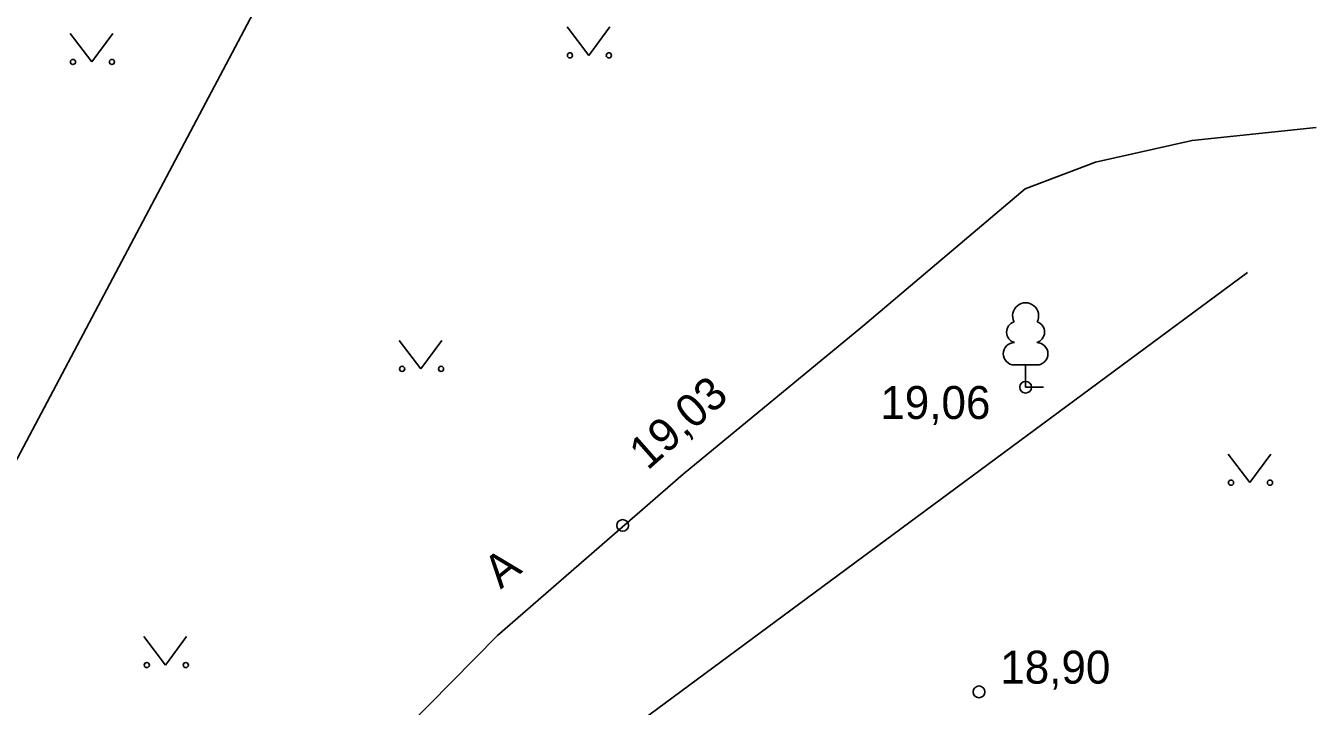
# Model space of a CAD drawing. Extents: x 713540 to 713867, y 6589774 to 6590061.
# Drawn here: x 713839.23 to 713866.67, y 6589997.86 to 6590012.33 of the extents above; entities that cross this region are included whole.
import ezdxf

# ---------------------------------------------------------------- set-up
doc = ezdxf.new("R2010")
doc.units = 0
for name, color, linetype in [('HALJASTUS', 7, 'Continuous'), ('HOONE', 7, 'Continuous'), ('KORGUS', 7, 'Continuous'), ('MPKAABEL', 7, 'Continuous'), ('PUU', 7, 'Continuous'), ('TEE', 7, 'Continuous')]:
    doc.layers.add(name, color=color, linetype=linetype)

msp = doc.modelspace()

# ---------------------------------------------------------------- linework, layer by layer
at = {"layer": 'HALJASTUS'}
for p, q in [((713840.167, 6590012.167), (713840.63, 6590011.56)), ((713840.63, 6590011.56), (713841.076, 6590012.167)), ((713850.737, 6590012.307), (713851.2, 6590011.7)), ((713851.2, 6590011.7), (713851.646, 6590012.307)), ((713847.167, 6590005.637), (713847.63, 6590005.03)), ((713847.63, 6590005.03), (713848.076, 6590005.637)), ((713864.797, 6590003.217), (713865.26, 6590002.61)), ((713865.26, 6590002.61), (713865.706, 6590003.217)), ((713841.737, 6589999.337), (713842.2, 6589998.73)), ((713842.2, 6589998.73), (713842.646, 6589999.337))]:
    msp.add_line(p, q, dxfattribs=at)
for centre, radius in [((713840.229, 6590011.56), 0.055), ((713841.058, 6590011.56), 0.055), ((713850.799, 6590011.7), 0.055), ((713851.628, 6590011.7), 0.055), ((713847.229, 6590005.03), 0.055), ((713848.058, 6590005.03), 0.055), ((713864.859, 6590002.61), 0.055), ((713865.688, 6590002.61), 0.055), ((713841.799, 6589998.73), 0.055), ((713842.628, 6589998.73), 0.055), ((713859.5, 6589998.16), 0.125)]:
    msp.add_circle(centre, radius, dxfattribs=at)
at = {"layer": 'HOONE'}
msp.add_lwpolyline([(713853.13, 6590055.49), (713847.71, 6590042.61), (713840.88, 6590026.99), (713847.68, 6590019.43), (713836.38, 6589998.1), (713820.11, 6589968.4), (713812.16, 6589957.32), (713804.57, 6589946.51), (713791.35, 6589928.27), (713785.88, 6589931.15), (713778.18, 6589915.27), (713769.3, 6589896.72), (713774.33, 6589893.89), (713767.85, 6589880.54), (713761.86, 6589868.49), (713755.914, 6589856.728), (713753.12, 6589851.2), (713744.71, 6589834.75), (713742.63, 6589834)], dxfattribs=at)
at = {"layer": 'KORGUS'}
for centre in [(713860.49, 6590004.64), (713851.92, 6590001.7)]:
    msp.add_circle(centre, 0.125, dxfattribs=at)
at = {"layer": 'MPKAABEL'}
msp.add_lwpolyline([(713849.32, 6589995.33), (713865.21, 6590007.08)], dxfattribs=at)
at = {"layer": 'PUU'}
for p, q in [((713860.73, 6590005.115), (713860.25, 6590005.115)), ((713860.49, 6590004.64), (713860.49, 6590005.115)), ((713860.87, 6590004.64), (713860.49, 6590004.64))]:
    msp.add_line(p, q, dxfattribs=at)
for centre, radius, start, end in [((713860.49, 6590006.16), 0.277, 332.5799, 207.4201), ((713860.32, 6590005.813), 0.233, 109.0217, 253.1415), ((713860.66, 6590005.813), 0.233, 286.8508, 70.9859), ((713860.253, 6590005.352), 0.238, 90.0016, 269.3953), ((713860.727, 6590005.352), 0.238, 270.6047, 89.9984)]:
    msp.add_arc(centre, radius, start, end, dxfattribs=at)
at = {"layer": 'TEE'}
msp.add_lwpolyline([(713815.93, 6589940.77), (713824.03, 6589957.09), (713827.45, 6589963.93), (713830.46, 6589970.28), (713832.64, 6589974.38), (713839.88, 6589989.01), (713841.08, 6589990.62), (713843.27, 6589993.16), (713845.38, 6589995.42), (713849.26, 6589999.36), (713853.21, 6590002.79), (713857.03, 6590005.94), (713860.48, 6590008.86), (713861.98, 6590009.43), (713864.03, 6590009.89), (713866.671, 6590010.167)], dxfattribs=at)

# ---------------------------------------------------------------- texts
at = {"layer": 'KORGUS'}
msp.add_text('19,03', height=0.7, rotation=41.4106, dxfattribs=at).set_placement((713852.45, 6590002.857))
for s, p in [('19,06', (713857.4, 6590003.965)), ('18,90', (713859.951, 6589998.335))]:
    msp.add_text(s, height=0.7, dxfattribs=at).set_placement(p)
at = {"layer": 'TEE'}
msp.add_text('A', height=0.7, rotation=38.8523, dxfattribs=at).set_placement((713849.325, 6590000.332))

doc.saveas('drawing.dxf')
